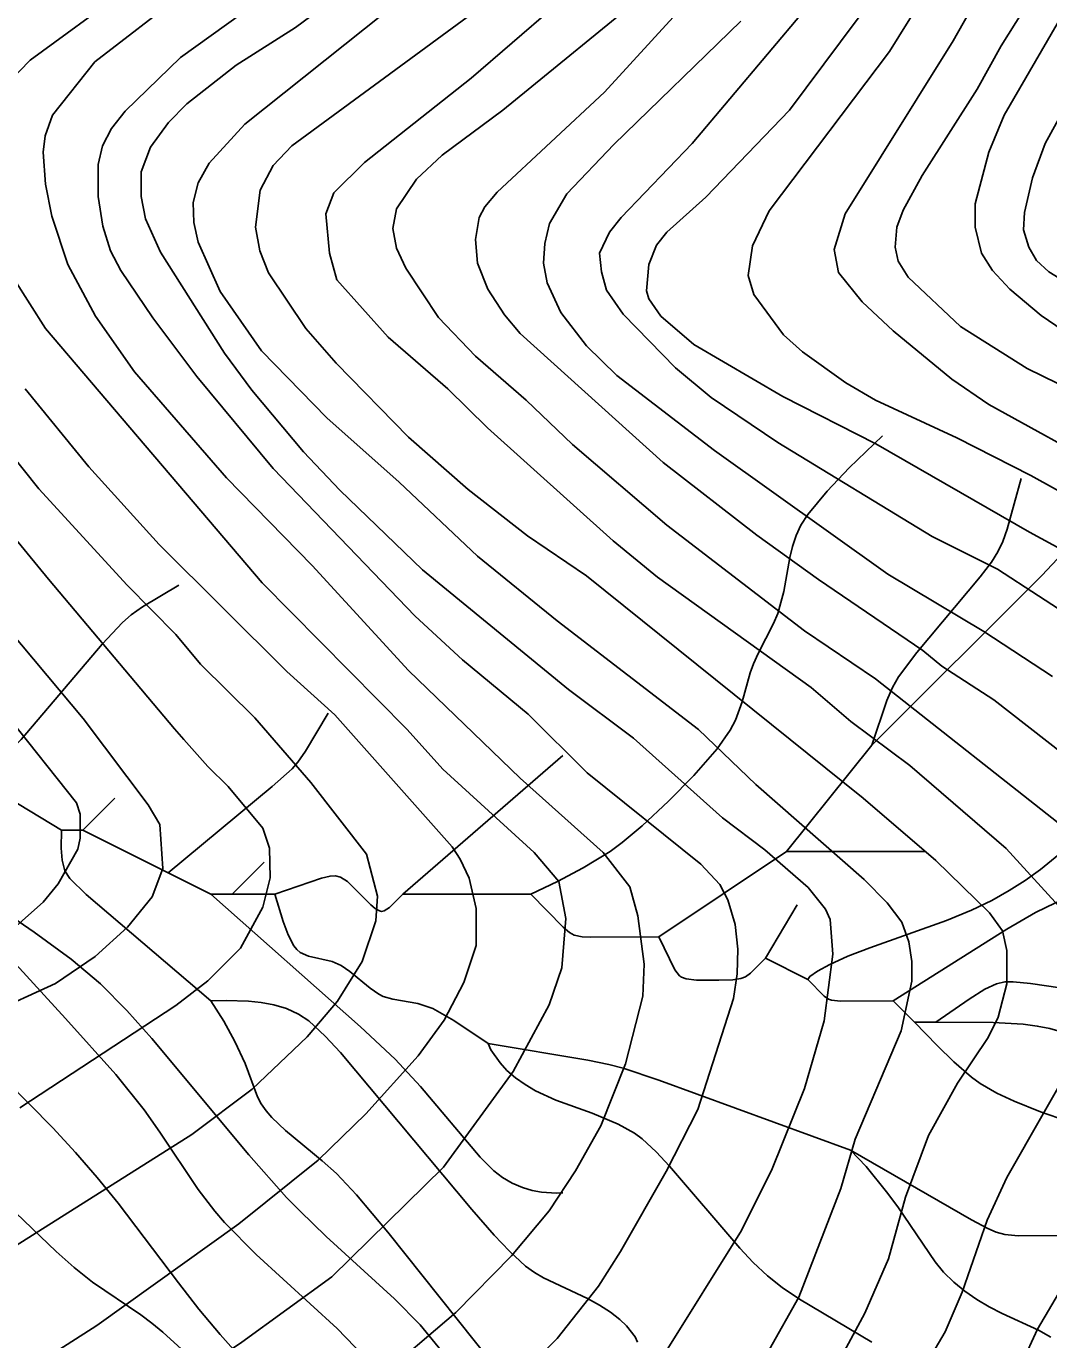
# Model space of a CAD drawing. Extents: x -709584 to -702006, y -1161789 to -1157496.
# Drawn here: x -708575.3 to -708335.5, y -1160386.4 to -1160078.5 of the extents above; entities that cross this region are included whole.
import ezdxf

# ---------------------------------------------------------------- set-up
doc = ezdxf.new("R2010")
doc.units = 0
for name, color, linetype in [('120_vrstevnice hlavní', 7, 'Continuous'), ('122_vrstevnice základní', 7, 'Continuous'), ('411_akumulovaný odtok', 7, 'Continuous')]:
    doc.layers.add(name, color=color, linetype=linetype)

msp = doc.modelspace()

# ---------------------------------------------------------------- linework, layer by layer
at = {"layer": '120_vrstevnice hlavní'}
for points in [[(-708313.42, -1160064.02), (-708336.41, -1160105.97), (-708339.31, -1160114.07), (-708341.19, -1160122.17), (-708341.48, -1160126.22), (-708340.18, -1160130.27), (-708338.41, -1160133.4), (-708335.55, -1160136.05), (-708323.54, -1160143.43)], [(-708538.48, -1160070.82), (-708559.17, -1160086.88), (-708569.15, -1160099.32), (-708570.88, -1160104.23), (-708571.32, -1160108), (-708570.74, -1160115.52), (-708569.29, -1160123.04), (-708565.53, -1160134.32), (-708559.02, -1160146.47), (-708549.91, -1160159.49), (-708528.36, -1160184.37), (-708508.25, -1160204.91), (-708485.69, -1160229.5), (-708459.51, -1160254.81), (-708439.98, -1160272.17), (-708433.76, -1160280.27), (-708431.88, -1160287.06), (-708430.43, -1160298.35)], [(-708376.34, -1160071.26), (-708396.3, -1160098.16), (-708415.97, -1160118.55), (-708425.08, -1160126.8), (-708427.54, -1160129.83), (-708429.28, -1160134.32), (-708429.85, -1160140.54), (-708429.28, -1160142.42), (-708426.53, -1160146.47), (-708418.72, -1160153.12)], [(-708642.34, -1160072.99), (-708652.32, -1160082.1), (-708657.67, -1160089.77), (-708659.26, -1160093.82), (-708660.42, -1160101.92), (-708660.42, -1160105.97), (-708658.54, -1160114.65), (-708650.58, -1160132.01), (-708635.1, -1160153.41), (-708616.16, -1160176.84), (-708605.02, -1160189.43), (-708561.92, -1160240.78), (-708546.73, -1160261.03), (-708543.98, -1160265.66), (-708543.26, -1160275.93)], [(-708451.7, -1160074.15), (-708470.93, -1160090.64), (-708495.96, -1160110.45), (-708503.19, -1160117.54), (-708505.07, -1160122.46), (-708504.2, -1160131.72), (-708502.47, -1160137.94), (-708490.46, -1160151.39), (-708476.43, -1160163.54), (-708467.17, -1160172.65), (-708437.67, -1160199.12), (-708427.25, -1160207.65), (-708391.23, -1160233.55), (-708381.98, -1160241.5), (-708368.09, -1160251.77), (-708345.53, -1160271.3), (-708332.36, -1160285.62), (-708326.43, -1160294.88)], [(-708418.72, -1160153.12), (-708397.89, -1160165.27), (-708376.05, -1160176.41), (-708340.03, -1160197.09), (-708309.94, -1160213.44)], [(-708543.26, -1160275.93), (-708545.74, -1160282.61), (-708551.54, -1160289.71), (-708559.1, -1160296.56), (-708568.43, -1160302.92), (-708584.19, -1160310.06)], [(-708430.43, -1160298.35), (-708430.72, -1160305.87), (-708434.77, -1160321.78), (-708440.56, -1160336.24), (-708446.49, -1160346.8), (-708452.71, -1160356.2), (-708461.53, -1160366.76), (-708474.55, -1160380.07), (-708493.06, -1160395.84), (-708520.69, -1160415.51), (-708546.44, -1160432.14), (-708554.97, -1160437.06), (-708591.13, -1160461.51)], [(-708328.03, -1160318.02), (-708345.38, -1160348.39), (-708350.01, -1160358.37), (-708355.8, -1160375.3), (-708359.85, -1160384.55), (-708370.55, -1160402.78), (-708384.73, -1160422.16), (-708392.68, -1160431.71), (-708400.78, -1160440.1), (-708408.88, -1160447.19), (-708423.64, -1160458.03), (-708444.75, -1160471.34), (-708505.5, -1160499.26), (-708548.9, -1160515.17), (-708579.27, -1160523.7)]]:
    msp.add_lwpolyline(points, dxfattribs=at)
at = {"layer": '122_vrstevnice základní'}
for points in [[(-708385.86, -1160130.86), (-708383.28, -1160122.46), (-708357.97, -1160081.96), (-708331.64, -1160035.38)], [(-708438.97, -1160052.16), (-708513.03, -1160106.55), (-708517.36, -1160111.18), (-708520.4, -1160116.96), (-708521.56, -1160125.64), (-708520.55, -1160131.14), (-708518.52, -1160136.34), (-708509.7, -1160149.36), (-708502.61, -1160157.46), (-708485.69, -1160174.82), (-708471.66, -1160187.11), (-708457.77, -1160197.96), (-708443.89, -1160207.36), (-708379.08, -1160259.44), (-708362.02, -1160274.05), (-708349.43, -1160286.34), (-708346.4, -1160290.53), (-708345.38, -1160295.16), (-708345.38, -1160302.98)], [(-708358.98, -1160062), (-708372.86, -1160084.42), (-708401.07, -1160121.74), (-708404.98, -1160129.98), (-708405.99, -1160136.92), (-708404.69, -1160141.41), (-708397.74, -1160150.81), (-708393.26, -1160154.86), (-708383.13, -1160162.09), (-708376.19, -1160166.14), (-708357.1, -1160174.97), (-708339.74, -1160183.79)], [(-708495.96, -1160066.77), (-708512.16, -1160078.78), (-708526.04, -1160087.6), (-708537.62, -1160096.71), (-708541.95, -1160101.05), (-708546.15, -1160106.84), (-708548.32, -1160112.62), (-708548.32, -1160118.41), (-708547.31, -1160123.62), (-708543.83, -1160131.43), (-708528.79, -1160155.15), (-708522.43, -1160163.83), (-708510.28, -1160178.29), (-708501.74, -1160187.26), (-708482.36, -1160205.92), (-708448.18, -1160233.98), (-708432.89, -1160245.41), (-708412.06, -1160264.07)], [(-708352.33, -1160093.24), (-708346.68, -1160083.12), (-708336.41, -1160066.63)], [(-708552.08, -1160070.1), (-708574.35, -1160086.44), (-708579.27, -1160091.51), (-708582.31, -1160096.13), (-708585.64, -1160103.08), (-708586.5, -1160107.71), (-708586.21, -1160116.96), (-708583.9, -1160126.22), (-708578.12, -1160137.79), (-708570.74, -1160149.36), (-708519.97, -1160208.96), (-708485.98, -1160243.38), (-708477.59, -1160252.64), (-708456.18, -1160272.17), (-708450.39, -1160278.96), (-708448.8, -1160287.64), (-708449.67, -1160299.21), (-708452.71, -1160307.89)], [(-708428.26, -1160069.37), (-708463.56, -1160098.16), (-708477.73, -1160108.72), (-708483.81, -1160114.36), (-708488.44, -1160121.3), (-708489.3, -1160125.93), (-708488.44, -1160130.56), (-708486.27, -1160135.19), (-708478.6, -1160146.76), (-708469.92, -1160155.87), (-708458.06, -1160166.14), (-708447.21, -1160176.56), (-708425.08, -1160195.5), (-708392.83, -1160220.24), (-708376.19, -1160231.52)], [(-708593.16, -1160072.56), (-708605.89, -1160083.98), (-708613.99, -1160092.37), (-708617.17, -1160097.44), (-708619.77, -1160103.94), (-708620.35, -1160108.28), (-708620.06, -1160114.07), (-708618.62, -1160119.86), (-708612.69, -1160131.43), (-708579.71, -1160177.71), (-708572.33, -1160186.97), (-708551.65, -1160209.53), (-708540.22, -1160221.11), (-708534.43, -1160228.05), (-708521.7, -1160240.63), (-708508.54, -1160255.82), (-708495.52, -1160272.6), (-708492.92, -1160282.44)], [(-708392.68, -1160074.58), (-708419.15, -1160105.97), (-708435.79, -1160123.33), (-708438.53, -1160126.8), (-708440.85, -1160131.72), (-708440.41, -1160136.06), (-708439.26, -1160140.4), (-708435.35, -1160146.04), (-708423.06, -1160158.62), (-708414.67, -1160165.56), (-708399.05, -1160176.12), (-708362.88, -1160198.11), (-708347.55, -1160205.77), (-708309.08, -1160230.8), (-708272.92, -1160251.19), (-708248.33, -1160267.97), (-708221.71, -1160292.42)], [(-708329.91, -1160071.54), (-708345.96, -1160099.32), (-708349.58, -1160108), (-708352.76, -1160120.15), (-708352.76, -1160125.64), (-708351.31, -1160131.72), (-708348.71, -1160135.77), (-708344.66, -1160140.11), (-708337.28, -1160146.32), (-708323.54, -1160155.73)], [(-708524.71, -1160075.55), (-708539.08, -1160085.83), (-708552.08, -1160098.45), (-708555.26, -1160102.5), (-708557.43, -1160106.55), (-708558.44, -1160110.89), (-708558.44, -1160118.41), (-708557.29, -1160125.35), (-708555.55, -1160131.14), (-708553.09, -1160135.77), (-708545.57, -1160146.9), (-708535.3, -1160160.65), (-708517.36, -1160182.2), (-708484.1, -1160216.77)], [(-708504.78, -1160170.34), (-708520.11, -1160154.57), (-708529.8, -1160140.68), (-708535.01, -1160129.11), (-708536.02, -1160124.48), (-708536.17, -1160119.86), (-708535.01, -1160115.23), (-708532.41, -1160110.6), (-708524.02, -1160101.49), (-708491.33, -1160075.45)], [(-708422.77, -1160075.45), (-708439.69, -1160093.96), (-708464.86, -1160117.4), (-708467.75, -1160120.87), (-708469.05, -1160123.33), (-708469.92, -1160128.53), (-708469.49, -1160134.03), (-708467.03, -1160140.11), (-708463.12, -1160146.18), (-708459.51, -1160150.52), (-708425.95, -1160180.75)], [(-708334.68, -1160230.94), (-708350.73, -1160220.38), (-708373.3, -1160206.93), (-708413.94, -1160178), (-708436.8, -1160160.36), (-708443.89, -1160153.41), (-708449.96, -1160145.6), (-708453.14, -1160138.66), (-708454.01, -1160134.03), (-708453.72, -1160129.4), (-708452.56, -1160124.77), (-708448.51, -1160117.83), (-708437.52, -1160106.26), (-708407.72, -1160077.33)], [(-708333.38, -1160162.24), (-708340.61, -1160158.77), (-708356.23, -1160148.93), (-708368.53, -1160137.36), (-708370.86, -1160133.61), (-708371.56, -1160130.27), (-708371.13, -1160125.64), (-708369.68, -1160121.59), (-708365.2, -1160113.49), (-708352.33, -1160093.24)], [(-708321.23, -1160182.78), (-708349.58, -1160167.15), (-708358.26, -1160161.22), (-708372, -1160149.94), (-708379.31, -1160143.09), (-708384.85, -1160136.24), (-708385.86, -1160130.86)], [(-708576.81, -1160332.05), (-708540.22, -1160308.04), (-708532.7, -1160302.25), (-708525.03, -1160294.59), (-708519.82, -1160285.04), (-708518.09, -1160278.1), (-708518.23, -1160271.15), (-708519.82, -1160266.53), (-708527.92, -1160256.69), (-708532.7, -1160252.06), (-708538.34, -1160245.7), (-708540.51, -1160243.24), (-708570.07, -1160208.14), (-708621.22, -1160145.89)], [(-708591.42, -1160403.94), (-708558.73, -1160383.11), (-708525.46, -1160359.24), (-708506.81, -1160344.34), (-708495.67, -1160333.5), (-708483.37, -1160319.9), (-708477.3, -1160311.51), (-708472.67, -1160302.69), (-708469.78, -1160294.01), (-708469.78, -1160285.33), (-708471.47, -1160278.2), (-708473.54, -1160273.76), (-708475.42, -1160270.86), (-708502.9, -1160239.91), (-708514.18, -1160229.78), (-708544.12, -1160199.99), (-708560.61, -1160181.76), (-708575.51, -1160163.54)], [(-708401.07, -1160388.75), (-708394.13, -1160376.46), (-708384.29, -1160351), (-708380.96, -1160339.43), (-708370.12, -1160313.97), (-708367.66, -1160302.4), (-708367.66, -1160297.77), (-708368.38, -1160293.14), (-708369.97, -1160288.51), (-708373.44, -1160284.03), (-708378.8, -1160278.53), (-708404.25, -1160256.26), (-708417.7, -1160243.38), (-708450.83, -1160217.92), (-708469.49, -1160202.74), (-708487.86, -1160185.38), (-708504.78, -1160170.34)], [(-708425.95, -1160180.75), (-708403.96, -1160197.82), (-708389.5, -1160208.23), (-708365.05, -1160224.87), (-708360.57, -1160228.48), (-708348.42, -1160236.44), (-708332.08, -1160249.17)], [(-708339.74, -1160183.79), (-708305.03, -1160203.03)], [(-708484.1, -1160216.77), (-708473, -1160227.04), (-708457.63, -1160239.77), (-708443.74, -1160253.51), (-708417.13, -1160274.91), (-708412.64, -1160279.69), (-708410.76, -1160283.3), (-708409.03, -1160289.09), (-708408.45, -1160294.88), (-708408.59, -1160300.66), (-708409.46, -1160306.45), (-708417.85, -1160332.48), (-708425.23, -1160346.95), (-708435.93, -1160365.75), (-708441.14, -1160373.85), (-708450.83, -1160386.15), (-708460.52, -1160395.98), (-708474.84, -1160408.71), (-708481.78, -1160413.48), (-708494.51, -1160420.86), (-708522.72, -1160435.03), (-708537.76, -1160443.57), (-708565.39, -1160462.23), (-708582.45, -1160472.64)], [(-708595.62, -1160220.24), (-708563.51, -1160260.59), (-708562.64, -1160263.2), (-708562.64, -1160268.84), (-708563.22, -1160271.44), (-708567.84, -1160279.54), (-708571.32, -1160283.88), (-708577.54, -1160289.38)], [(-708376.19, -1160231.52), (-708330.77, -1160267.25)], [(-708412.06, -1160264.07), (-708402.08, -1160271.59), (-708391.96, -1160280.41), (-708387.91, -1160285.47), (-708386.75, -1160287.93), (-708386.17, -1160296.03), (-708388.2, -1160311.65), (-708392.83, -1160327.56), (-708400.35, -1160346.37), (-708407.58, -1160360.83), (-708425.66, -1160389.76), (-708431.88, -1160399.45), (-708442.15, -1160410.3), (-708448.51, -1160415.8), (-708460.08, -1160423.75), (-708486.12, -1160437.49), (-708504.35, -1160446.03), (-708519.97, -1160452.54), (-708538.19, -1160463.24), (-708564.81, -1160482.48), (-708579.27, -1160490.72)], [(-708492.92, -1160282.44), (-708493.35, -1160288.22), (-708496.54, -1160297.77), (-708502.32, -1160307.03), (-708509.41, -1160315.41), (-708522.28, -1160327.71), (-708536.46, -1160338.27), (-708592.58, -1160373.71)], [(-708345.38, -1160302.98), (-708347.41, -1160310.79), (-708349.72, -1160315.56), (-708356.95, -1160326.26), (-708363.75, -1160338.56), (-708369.1, -1160353.02), (-708373.15, -1160367.49), (-708378.65, -1160380.22), (-708386.75, -1160395.26), (-708389.93, -1160401.04), (-708397.02, -1160411.46), (-708405.84, -1160421.87), (-708423.78, -1160438.51), (-708447.07, -1160454.85), (-708462.4, -1160462.08), (-708480.91, -1160469.32), (-708513.31, -1160484.07), (-708557.29, -1160506.34), (-708566.54, -1160510.11), (-708596.63, -1160518.21)], [(-708452.71, -1160307.89), (-708461.1, -1160323.51), (-708477.44, -1160345.93), (-708503.62, -1160371.68), (-708524.74, -1160387.01), (-708555.98, -1160408.28), (-708573.87, -1160418.5), (-708592.72, -1160432.14)], [(-708324.7, -1160361.12), (-708338.15, -1160383.98), (-708345.53, -1160399.89), (-708353.48, -1160414.93), (-708361.58, -1160426.21), (-708372, -1160437.78), (-708384.15, -1160447.91), (-708399.33, -1160458.61), (-708421.03, -1160471.63), (-708430.87, -1160475.82), (-708444.75, -1160482.91), (-708460.95, -1160488.99), (-708478.89, -1160498.39), (-708519.39, -1160515.02), (-708535.59, -1160520.67), (-708565.96, -1160528.62), (-708598.37, -1160535.56)]]:
    msp.add_lwpolyline(points, dxfattribs=at)
at = {"layer": '411_akumulovaný odtok'}
for p, q in [((-708376.99, -1160247), (-708396.99, -1160272)), ((-708449.49, -1160249.5), (-708486.99, -1160282)), ((-708566.99, -1160267), (-708591.99, -1160252)), ((-708554.49, -1160259.5), (-708561.99, -1160267)), ((-708561.99, -1160267), (-708566.99, -1160267)), ((-708541.99, -1160277), (-708561.99, -1160267)), ((-708519.49, -1160274.5), (-708526.99, -1160282)), ((-708396.99, -1160272), (-708426.99, -1160292)), ((-708364.49, -1160272), (-708396.99, -1160272)), ((-708531.99, -1160282), (-708541.99, -1160277)), ((-708526.99, -1160282), (-708531.99, -1160282)), ((-708516.99, -1160282), (-708526.99, -1160282)), ((-708456.99, -1160282), (-708486.99, -1160282)), ((-708394.49, -1160284.5), (-708401.99, -1160297)), ((-708391.99, -1160302), (-708401.99, -1160297)), ((-708366.99, -1160312), (-708371.99, -1160307)), ((-708361.99, -1160312), (-708366.99, -1160312))]:
    msp.add_line(p, q, dxfattribs=at)
for points in [[(-708374.49, -1160174.5), (-708382.32, -1160182.05), (-708387.5, -1160187.48), (-708392.02, -1160192.98), (-708393.63, -1160195.5), (-708394.78, -1160197.92), (-708395.61, -1160200.43), (-708396.23, -1160203.03), (-708397.69, -1160211), (-708399.09, -1160216.14), (-708400.1, -1160218.55), (-708403.69, -1160225.55), (-708404.74, -1160227.94), (-708405.51, -1160230.12), (-708407.41, -1160236.85), (-708408.98, -1160241.2), (-708410.21, -1160243.52), (-708413.28, -1160247.91), (-708418.76, -1160254.14), (-708424.68, -1160260.15), (-708430.84, -1160265.98), (-708435.52, -1160269.89), (-708438.41, -1160271.94), (-708444.7, -1160275.77), (-708450.72, -1160278.97), (-708456.99, -1160282)], [(-708319.49, -1160179.5), (-708320.41, -1160180.36), (-708322.34, -1160182.74), (-708324.47, -1160186.18), (-708326.02, -1160189.96), (-708327.61, -1160195.08), (-708328.19, -1160196.51), (-708329, -1160197.98), (-708331.04, -1160200.77), (-708337.14, -1160207.3), (-708376.99, -1160247)], [(-708341.99, -1160184.5), (-708345.31, -1160196.43), (-708346.32, -1160199.26), (-708347.48, -1160201.74), (-708348.99, -1160204.15), (-708351.59, -1160207.57), (-708366.46, -1160225.32), (-708370.8, -1160231.04), (-708372.21, -1160233.5), (-708373.52, -1160236.59), (-708376.99, -1160247)], [(-708539.49, -1160209.5), (-708548.01, -1160214.62), (-708550.66, -1160216.47), (-708552.74, -1160218.25), (-708557.46, -1160223.34), (-708576.51, -1160245.68), (-708579.33, -1160248.66), (-708580.43, -1160249.58), (-708581.75, -1160250.41), (-708583.26, -1160251.1), (-708584.72, -1160251.53), (-708587.69, -1160251.98), (-708591.99, -1160252)], [(-708504.49, -1160239.5), (-708509.8, -1160248.46), (-708511.58, -1160251), (-708512.94, -1160252.56), (-708517.63, -1160256.76), (-708541.99, -1160277)], [(-708256.99, -1160242), (-708267.31, -1160255.37), (-708271.71, -1160260.61), (-708273.73, -1160262.8), (-708277.62, -1160266.33), (-708279.57, -1160267.76), (-708283.72, -1160270.33), (-708290.31, -1160273.62), (-708294.86, -1160275.45), (-708297.19, -1160276.22), (-708299.78, -1160276.93), (-708305.07, -1160278.03), (-708321.16, -1160280.6), (-708326.45, -1160281.65), (-708331.59, -1160283.1), (-708333.98, -1160284.03), (-708338.62, -1160286.26), (-708345.39, -1160290.14), (-708371.99, -1160307)], [(-708531.99, -1160307), (-708561.22, -1160282.03), (-708565.07, -1160278.32), (-708566.21, -1160276.53), (-708566.85, -1160273.99), (-708567.07, -1160271.18), (-708566.99, -1160267)], [(-708329.76, -1160269.82), (-708337.49, -1160276.16), (-708341.09, -1160278.73), (-708344.8, -1160281.13), (-708348.9, -1160283.43), (-708353.63, -1160285.7), (-708359.48, -1160288.11), (-708377.5, -1160294.56), (-708382.64, -1160296.54), (-708386.87, -1160298.42), (-708389.77, -1160300.01), (-708391.52, -1160301.26), (-708391.99, -1160302)], [(-708486.99, -1160404.5), (-708486.85, -1160404.1), (-708487.02, -1160403.21), (-708487.51, -1160401.92), (-708488.81, -1160399.55), (-708490.77, -1160396.72), (-708493.26, -1160393.6), (-708496.14, -1160390.31), (-708502.42, -1160383.81), (-708521.39, -1160366.43), (-708528.81, -1160358.93), (-708531.1, -1160356.28), (-708534.97, -1160351.17), (-708543.94, -1160337.79), (-708547.66, -1160332.52), (-708554.29, -1160324.28), (-708566.05, -1160311.09), (-708601.99, -1160272)], [(-708486.99, -1160282), (-708490.1, -1160285.11), (-708491.39, -1160285.89), (-708491.97, -1160286), (-708492.48, -1160285.89), (-708493.47, -1160285.31), (-708494.47, -1160284.47), (-708499.98, -1160279.03), (-708501.58, -1160277.95), (-708502.76, -1160277.65), (-708504.04, -1160277.74), (-708506.04, -1160278.23), (-708516.99, -1160282)], [(-708449.49, -1160352), (-708450.94, -1160352.09), (-708454.46, -1160351.84), (-708456.66, -1160351.43), (-708458.96, -1160350.75), (-708461.33, -1160349.69), (-708463.58, -1160348.35), (-708465.63, -1160346.82), (-708468.89, -1160343.61), (-708482.85, -1160327.06), (-708488.79, -1160320.67), (-708496.95, -1160313.09), (-708531.99, -1160282)], [(-708466.99, -1160317), (-708475.05, -1160311.56), (-708479.96, -1160308.76), (-708483.44, -1160307.59), (-708489.34, -1160306.61), (-708491.56, -1160305.92), (-708492.62, -1160305.38), (-708494.64, -1160304.02), (-708499.44, -1160300.07), (-708501.45, -1160298.7), (-708503.59, -1160297.75), (-708509.14, -1160296.47), (-708511.06, -1160295.63), (-708511.87, -1160294.94), (-708512.58, -1160294.07), (-708513.89, -1160291.53), (-708515.06, -1160288.35), (-708516.99, -1160282)], [(-708426.99, -1160292), (-708443.02, -1160292.07), (-708444.97, -1160291.96), (-708446.8, -1160291.55), (-708447.89, -1160290.94), (-708449.4, -1160289.7), (-708456.99, -1160282)], [(-708449.49, -1160439.5), (-708450.21, -1160439.02), (-708451.57, -1160437.35), (-708453.38, -1160434.65), (-708455.41, -1160431.07), (-708457.15, -1160427.44), (-708462.48, -1160414.8), (-708464.87, -1160409.7), (-708467.36, -1160404.96), (-708469.77, -1160400.78), (-708472.15, -1160397.04), (-708477.28, -1160389.79), (-708482.94, -1160382.93), (-708488.96, -1160376.8), (-708504.93, -1160362.23), (-708511.17, -1160356.24), (-708514.24, -1160353.05), (-708523.07, -1160343.1), (-708545.81, -1160315.83), (-708551.68, -1160309.23), (-708557.88, -1160302.98), (-708564.73, -1160297.2), (-708573.42, -1160290.87), (-708583.28, -1160284.18)], [(-708491.99, -1160464.5), (-708491.79, -1160463.44), (-708492.14, -1160460.69), (-708493.17, -1160456.6), (-708495.17, -1160451.07), (-708498.05, -1160444.74), (-708501.64, -1160437.91), (-708505.73, -1160430.91), (-708510.08, -1160424.02), (-708514.48, -1160417.56), (-708518.69, -1160411.81), (-708526.56, -1160402.08), (-708530.58, -1160397.42), (-708534.69, -1160392.91), (-708538.91, -1160388.63), (-708543.29, -1160384.63), (-708545.83, -1160382.54), (-708548.43, -1160380.59), (-708559.74, -1160372.94), (-708564.06, -1160369.48), (-708568.26, -1160365.72), (-708649.87, -1160287.62)], [(-708401.99, -1160297), (-708405.44, -1160300.46), (-708406.63, -1160301.32), (-708407.75, -1160301.76), (-708409.61, -1160302.02), (-708412.87, -1160302.1), (-708418.11, -1160302.09), (-708420.58, -1160301.85), (-708421.64, -1160301.46), (-708422.09, -1160301.12), (-708423.21, -1160299.73), (-708426.99, -1160292)], [(-708371.99, -1160307), (-708384.36, -1160307.04), (-708386.48, -1160306.84), (-708387.21, -1160306.55), (-708388.18, -1160305.86), (-708391.99, -1160302)], [(-708311.99, -1160307), (-708339.8, -1160302.93), (-708343.88, -1160302.52), (-708345.87, -1160302.55), (-708347.78, -1160302.96), (-708350.54, -1160304.27), (-708354.18, -1160306.59), (-708361.99, -1160312)], [(-708431.99, -1160387), (-708432.52, -1160385.72), (-708434.56, -1160383.14), (-708436.11, -1160381.64), (-708438.32, -1160379.93), (-708440.89, -1160378.31), (-708443.67, -1160376.79), (-708454.03, -1160371.89), (-708456.14, -1160370.65), (-708458.19, -1160369.15), (-708462, -1160365.69), (-708465.59, -1160361.88), (-708470.81, -1160355.87), (-708501.64, -1160319.12), (-708505.17, -1160315.25), (-708508.99, -1160311.7), (-708511.44, -1160310.11), (-708514.27, -1160308.8), (-708517.2, -1160307.93), (-708520.22, -1160307.36), (-708523.19, -1160307.03), (-708528.38, -1160306.87), (-708531.99, -1160307)], [(-708461.99, -1160397), (-708490.53, -1160361.24), (-708497.83, -1160352.45), (-708502.51, -1160347.48), (-708505.87, -1160344.47), (-708514.52, -1160337.34), (-708517.67, -1160334.36), (-708519.05, -1160332.77), (-708520.22, -1160331.08), (-708521.05, -1160329.48), (-708523.92, -1160321.67), (-708526.37, -1160316.47), (-708528.98, -1160311.73), (-708531.99, -1160307)], [(-708261.99, -1160342), (-708265, -1160340.55), (-708269.53, -1160338.98), (-708272.2, -1160338.33), (-708277.81, -1160337.44), (-708285.19, -1160337.04), (-708318.21, -1160337.05), (-708324.73, -1160336.58), (-708326.86, -1160336.25), (-708331.15, -1160335.2), (-708337.47, -1160333.03), (-708343.67, -1160330.5), (-708347.7, -1160328.61), (-708351.63, -1160326.35), (-708353.63, -1160324.87), (-708357.79, -1160321.28), (-708361.71, -1160317.47), (-708366.99, -1160312)], [(-708229.49, -1160317), (-708242.78, -1160320.78), (-708253.18, -1160323.43), (-708258.81, -1160324.48), (-708263.94, -1160324.86), (-708266.43, -1160324.71), (-708272.71, -1160323.48), (-708277.78, -1160322.76), (-708293.65, -1160321.72), (-708298.81, -1160321.2), (-708307.49, -1160319.59), (-708309.8, -1160319.42), (-708316.8, -1160319.47), (-708319.09, -1160319.37), (-708321.33, -1160319.04), (-708323.66, -1160318.34), (-708332.87, -1160314.18), (-708335.32, -1160313.44), (-708338.24, -1160312.88), (-708341.52, -1160312.48), (-708348.58, -1160312.04), (-708361.99, -1160312)], [(-708381.99, -1160342), (-708426.98, -1160325.6), (-708435.36, -1160322.78), (-708438.7, -1160321.89), (-708443.64, -1160320.86), (-708466.99, -1160317)], [(-708376.99, -1160387), (-708393.98, -1160376.9), (-708398.03, -1160374.17), (-708401.52, -1160371.44), (-708404.82, -1160368.3), (-708407.94, -1160364.94), (-708424.46, -1160345.7), (-708427.59, -1160342.39), (-708430.9, -1160339.36), (-708432.68, -1160338.03), (-708436.48, -1160335.87), (-708442.62, -1160333.3), (-708451.12, -1160330.27), (-708455.9, -1160328.05), (-708458.32, -1160326.62), (-708460.58, -1160325.03), (-708462.58, -1160323.3), (-708464.2, -1160321.53), (-708466.35, -1160318.44), (-708466.99, -1160317)], [(-708524.85, -1160390.79), (-708529.83, -1160385.23), (-708534.8, -1160379.23), (-708539.6, -1160373.09), (-708553.77, -1160354.44), (-708558.67, -1160348.37), (-708563.77, -1160342.5), (-708569.04, -1160336.77), (-708579.96, -1160325.63)], [(-708331.99, -1160362), (-708342.71, -1160362.08), (-708345.84, -1160361.73), (-708347.85, -1160361.17), (-708349.81, -1160360.33), (-708353.63, -1160358.29), (-708381.99, -1160342)], [(-708335.01, -1160385.83), (-708337.93, -1160384.17), (-708346.49, -1160380.3), (-708349.51, -1160378.74), (-708352.42, -1160376.99), (-708355.21, -1160375.05), (-708357.82, -1160372.91), (-708360.21, -1160370.55), (-708362.19, -1160368.12), (-708370.95, -1160355.27), (-708373.58, -1160351.72), (-708378.37, -1160345.82), (-708381.99, -1160342)]]:
    msp.add_lwpolyline(points, dxfattribs=at)

doc.saveas('drawing.dxf')
